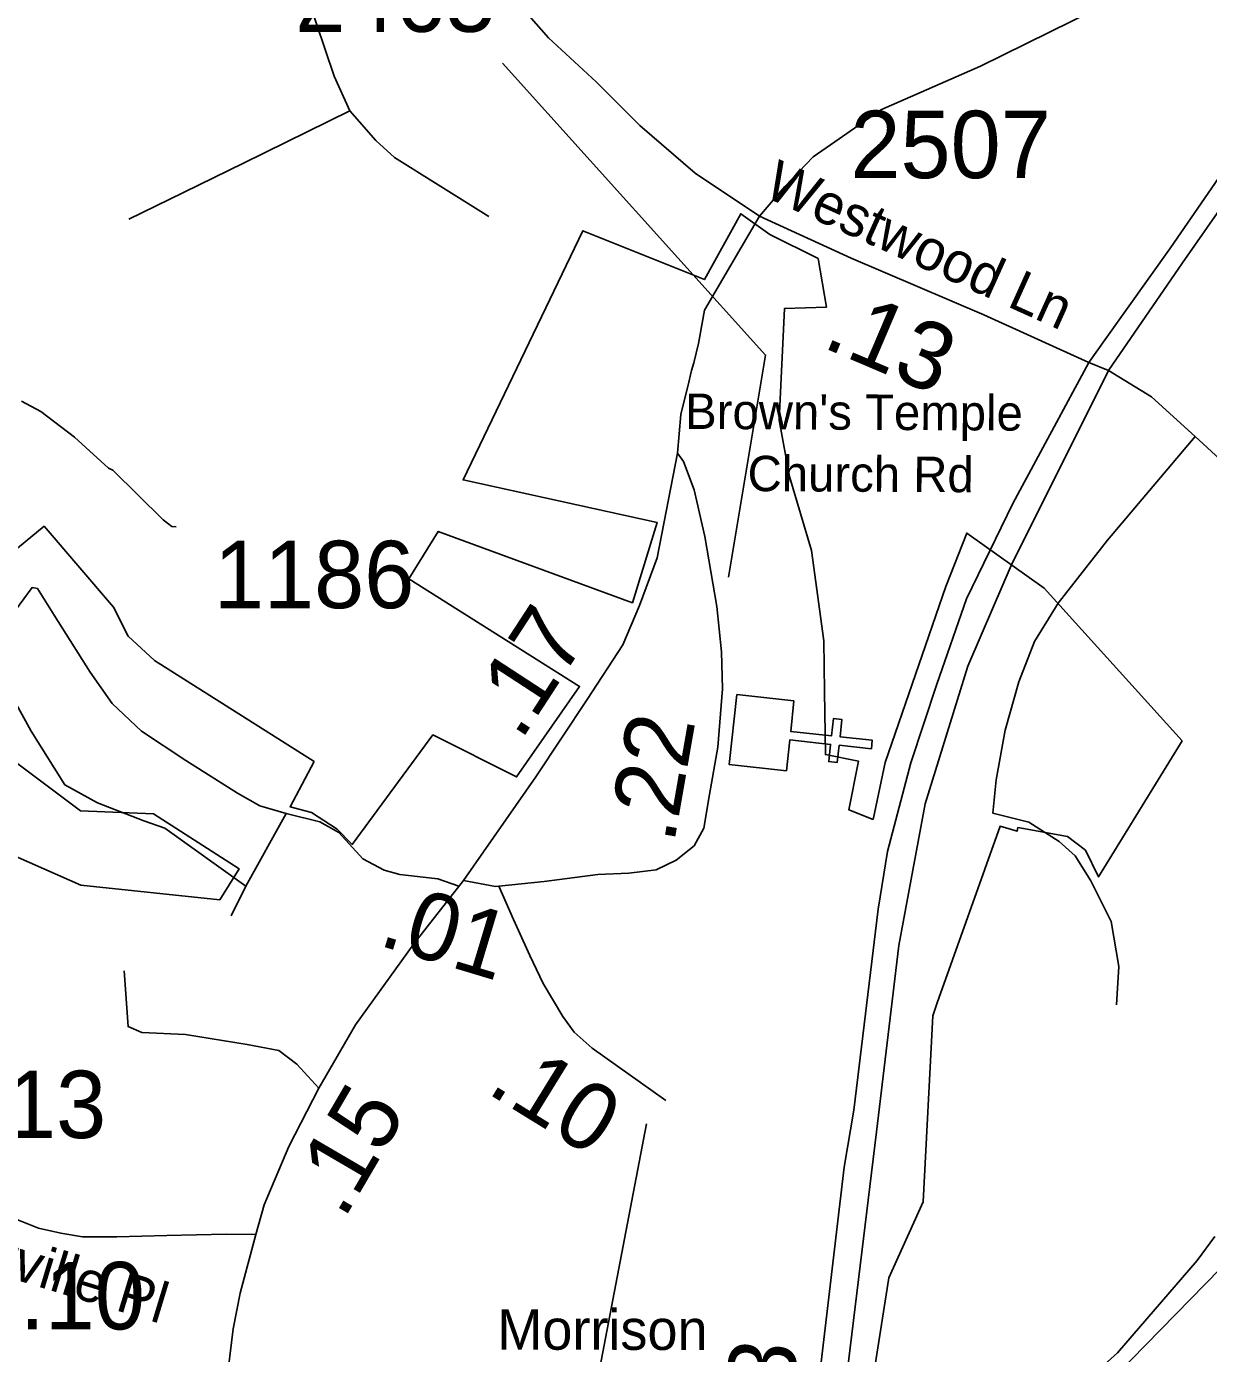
# Model space of a CAD drawing. Extents: x 1248224 to 1454986, y 825081 to 985870.
# Drawn here: x 1358551 to 1360744, y 871920 to 874381 of the extents above; entities that cross this region are included whole.
import ezdxf

# ---------------------------------------------------------------- set-up
doc = ezdxf.new("R2010")
doc.units = 0
for name, color, linetype in [('Exist Boundary Political City Limit New', 7, 'Continuous'), ('Exist Cultural Church CELL', 7, 'Continuous'), ('Exist Hydrographic Misc Water Feature', 7, 'Continuous'), ('Exist Road Non-System Type 51', 7, 'Continuous'), ('Exist Road Primary NC Divided Attributed', 7, 'Continuous'), ('Exist Road Primary NC Mileage Hundredths English Label', 7, 'Continuous'), ('Exist Road Secondary Mileage Hundredths English Label', 7, 'Continuous'), ('Exist Road Secondary Type 51 Attributed', 7, 'Continuous'), ('Exist Road Secondary Type 51 Label', 7, 'Continuous'), ('Exist Road Secondary Type 51 Number Label', 7, 'Continuous'), ('Map Preparation Boundary City Limit Buffer Line', 7, 'Continuous')]:
    doc.layers.add(name, color=color, linetype=linetype)

msp = doc.modelspace()

# ---------------------------------------------------------------- linework, layer by layer
at = {"layer": 'Exist Boundary Political City Limit New'}
for points in [[(1360054.5, 871446.8), (1360151, 872060.2), (1360214.7, 872201.1), (1360232.6, 872546.2), (1360240.5, 872570), (1360357.1, 872897.7), (1360388.6, 872888.4), (1360390.3, 872895.2), (1360482, 872879), (1360515.3, 872853.1), (1360539.6, 872803.7), (1360694.8, 873056.1), (1360439.1, 873339.3), (1360295.3, 873441.3), (1360256.3, 873342.3), (1360144.2, 873015.9), (1360121.5, 872910.4), (1360076.5, 872928.4), (1360094.5, 873018.4), (1360033, 873030.7), (1360031.2, 873147.9), (1360030, 873241.5), (1360007.1, 873409.1), (1359966.3, 873546.3), (1359947.5, 873650.6), (1359956.9, 873857.7), (1360034.8, 873860.3), (1360019.9, 873950.3), (1359930, 873995.3), (1359876.1, 874033.5), (1359808.6, 873911.5), (1359583, 874002), (1359361.1, 873539.9), (1359721, 873461), (1359675.1, 873312.2), (1359315, 873444.3), (1359260.4, 873356.3), (1359577.1, 873157.1), (1359460.1, 872989.2), (1359305.1, 873067.2), (1359155.3, 872864.2), (1359127.6, 872892.1), (1359079.6, 872923.1), (1359040, 872933.9), (1359085, 873017.9)], [(1359085, 873017.9), (1358788.9, 873205.1), (1358739.5, 873250.2), (1358712.5, 873304.2), (1358583.7, 873454.1), (1358361.4, 873271.5), (1358493.3, 873082.5), (1358535.2, 873013.5), (1358651.1, 872926.1), (1358786.9, 872920.6), (1358945.8, 872818.6), (1358909.8, 872761.6), (1358652.1, 872788.6), (1357277.8, 873394.7), (1356956.4, 872759.6)], [(1360768, 872173), (1360820.3, 872133.2), (1360517.1, 871823.4), (1360517, 871263.8), (1360089.5, 871288.2), (1360004.6, 871151.9), (1359868.9, 871149.2), (1359843.4, 870970.3), (1359784.3, 870763.3), (1359642.2, 870537.9), (1359424.2, 870316.9), (1359199.5, 870309.4), (1359142.5, 870666.1)]]:
    msp.add_lwpolyline(points, dxfattribs=at)
at = {"layer": 'Exist Cultural Church CELL'}
msp.add_lwpolyline([(1359974.8, 873130.3), (1359968.7, 873073.7), (1360044.4, 873065.5), (1360047.9, 873097.3), (1360063.8, 873095.6), (1360060.3, 873063.8), (1360120.1, 873057.3), (1360118.4, 873041.4), (1360058.6, 873047.9), (1360055.1, 873016), (1360039.2, 873017.8), (1360042.7, 873049.6), (1359967, 873057.8), (1359960.7, 873000.5), (1359854.8, 873012), (1359868.9, 873141.9)], close=True, dxfattribs=at)
at = {"layer": 'Exist Hydrographic Misc Water Feature'}
for points in [[(1358828.8, 873453.1), (1358820.8, 873453.3), (1358805, 873465.7), (1358711.1, 873557.8), (1358703.2, 873562), (1358640.5, 873619.4), (1358577.5, 873666.9), (1358542, 873685.7)], [(1360468.7, 871825.6), (1360574.8, 871921.3), (1360722.7, 872092.5), (1360755.7, 872137.1)]]:
    msp.add_lwpolyline(points, dxfattribs=at)
at = {"layer": 'Exist Road Non-System Type 51'}
for p, q in [((1359032.6, 872921.6), (1358958.3, 872786.7)), ((1358958.3, 872786.7), (1358930.9, 872731.9))]:
    msp.add_line(p, q, dxfattribs=at)
for points in [[(1359002.7, 874636.1), (1359038.3, 874536.5), (1359121.8, 874288.4), (1359151.2, 874224.5)], [(1359910.8, 874029.2), (1359791.8, 874108.8), (1359688.7, 874197.2), (1359607.7, 874278.3), (1359519.3, 874359.4), (1359437, 874453.4), (1359411.2, 874498.8), (1359385.5, 874565.2), (1359374.4, 874620.5)], [(1360617.9, 874454.3), (1360320.9, 874307.1), (1360135.8, 874226.4), (1360058.5, 874172.3), (1360010.6, 874139.1), (1359957.8, 874083.8), (1359910.8, 874029.2)], [(1359151.2, 874224.5), (1358953.6, 874127.4), (1358816.1, 874059.8), (1358741.2, 874023.3)], [(1359151.2, 874224.5), (1359199.2, 874169.5), (1359233.6, 874137.6), (1359314.6, 874087.2), (1359408.8, 874028.4)], [(1360557.9, 873742.7), (1360637.8, 873693.8), (1360719.2, 873620.7)], [(1360719.2, 873620.7), (1360556.4, 873428.5), (1360464.6, 873311.6), (1360420.8, 873240.6), (1360391.6, 873165.4), (1360366.5, 873075.6), (1360349.8, 872983.7), (1360343.7, 872921.9), (1360410.5, 872905.2), (1360466.9, 872869.7), (1360496.1, 872842.6), (1360525.3, 872796.6), (1360562.9, 872721.4), (1360577.5, 872637.9), (1360573.3, 872566.9)], [(1360719.2, 873620.7), (1360967, 873393.3), (1361163.1, 873236.6)], [(1358958.3, 872786.7), (1358807.8, 872894.3), (1358768.7, 872908), (1358682.7, 872941.2), (1358622.1, 872974.5), (1358559.6, 873074.2), (1358522.4, 873142.7), (1358495.1, 873232.6), (1358499, 873256.1), (1358561.5, 873340.2), (1358571.3, 873338.3), (1358602.6, 873289.4), (1358669, 873183.7), (1358710.1, 873125.1), (1358764.8, 873074.2), (1358846.9, 873019.4), (1358942.7, 872958.8), (1358983.7, 872935.3), (1359032.6, 872921.6)], [(1359353.1, 872786.7), (1359314, 872800.4), (1359243.7, 872808.2), (1359214.4, 872816), (1359175.3, 872837.5), (1359130.3, 872886.4), (1359095.1, 872906), (1359032.6, 872921.6)], [(1359093.3, 872412.3), (1359052.5, 872456.3), (1359019.4, 872482.1), (1358960.4, 872493.2), (1358846.3, 872511.6), (1358765.2, 872515.3), (1358739.5, 872526.3), (1358732.1, 872629.5)]]:
    msp.add_lwpolyline(points, dxfattribs=at)
at = {"layer": 'Exist Road Primary NC Divided Attributed'}
for points in [[(1361545.9, 875241.5), (1361297.2, 874876.5), (1361022.5, 874477.5), (1360673.4, 873970.4), (1360551.7, 873800.3), (1360521.9, 873757.8)], [(1360557.9, 873742.7), (1360695.3, 873942.5), (1360978.6, 874347.9), (1361172.2, 874634.2), (1361307.6, 874830.5)], [(1360521.9, 873757.8), (1360380.7, 873496.2), (1360294.9, 873319.2), (1360239.8, 873161.4), (1360191.4, 873015.3), (1360148.4, 872850.8), (1360130.7, 872743.7), (1360085.6, 872371.5), (1360067.9, 872265.5), (1360001.5, 871704.9), (1359921.7, 871095.6)], [(1359910.5, 870731), (1360006.7, 871396), (1360042.9, 871616.1), (1360061, 871783.3), (1360127.7, 872330.8), (1360169.5, 872676.4), (1360218, 872939.1), (1360297.3, 873194.3), (1360344.6, 873305.2), (1360377.7, 873381.4), (1360557.9, 873742.7)]]:
    msp.add_lwpolyline(points, dxfattribs=at)
at = {"layer": 'Exist Road Secondary Type 51 Attributed'}
for points in [[(1359758.7, 873589.8), (1359764.9, 873661.3), (1359771.5, 873689.1), (1359778, 873713), (1359784.6, 873742.9), (1359788.9, 873756.8), (1359797.6, 873792.7), (1359799.9, 873806.7), (1359804.4, 873830.6), (1359808.8, 873854.5), (1359910.8, 874029.2)], [(1359910.8, 874029.2), (1360080.7, 873950.9), (1360326.7, 873846), (1360521.9, 873757.8)], [(1360521.9, 873757.8), (1360557.9, 873742.7)], [(1359361.7, 872797.2), (1359496.2, 872989.3), (1359591.1, 873132.8), (1359657.3, 873234.3), (1359688.1, 873307.2), (1359721.2, 873395.5), (1359758.7, 873589.8)], [(1359758.7, 873589.8), (1359769.8, 873574.3), (1359789.6, 873521.3), (1359809.5, 873435.2), (1359831.5, 873305), (1359840.3, 873221.1), (1359842.5, 873152.6), (1359833.7, 873044.5), (1359818.3, 872956.4)], [(1359818.3, 872956.4), (1359807.3, 872894.4), (1359789.6, 872861.2), (1359756.5, 872834.7), (1359719, 872817.1), (1359668.3, 872810.5), (1359610.9, 872808.3), (1359511.7, 872795), (1359427.3, 872786.8)], [(1358976.4, 872140.7), (1358991.8, 872195.9), (1359038.1, 872304.1), (1359093.3, 872412.3), (1359161.7, 872529.3), (1359269.7, 872679.4), (1359361.7, 872797.2)], [(1359427.3, 872786.8), (1359421.2, 872786.2), (1359361.7, 872797.2)], [(1359427.3, 872786.8), (1359454.5, 872724.6), (1359484.6, 872658), (1359509.3, 872606.4), (1359545.8, 872545.2), (1359567.3, 872516.2), (1359600.6, 872486.1), (1359736.9, 872389.4)], [(1358976.4, 872140.7), (1358921.8, 872141.2), (1358811.5, 872138.9), (1358718.8, 872136.7), (1358654.8, 872136.7), (1358615.1, 872143.4), (1358573.2, 872152.2), (1358502.6, 872180.9), (1358454.1, 872211.8)], [(1358916.9, 871431.3), (1358919.1, 871497.5), (1358916.9, 871654.3), (1358912.5, 871744.8), (1358921.3, 871859.6), (1358934.6, 871965.6), (1358947.8, 872031.8), (1358976.4, 872140.7)]]:
    msp.add_lwpolyline(points, dxfattribs=at)
at = {"layer": 'Exist Road Secondary Type 51 Number Label'}
msp.add_line((1359701, 872345.7), (1359548.5, 871545.1), dxfattribs=at)
msp.add_lwpolyline([(1359853.5, 873359.7), (1359922.1, 873771.5), (1359434.1, 874312.8)], dxfattribs=at)
at = {"layer": 'Map Preparation Boundary City Limit Buffer Line'}
for points in [[(1360054.5, 871446.8), (1360151, 872060.2), (1360214.7, 872201.1), (1360232.6, 872546.2), (1360240.5, 872570), (1360357.1, 872897.7), (1360388.6, 872888.4), (1360390.3, 872895.2), (1360482, 872879), (1360515.3, 872853.1), (1360539.6, 872803.7), (1360694.8, 873056.1), (1360439.1, 873339.3), (1360295.3, 873441.3), (1360256.3, 873342.3), (1360144.2, 873015.9), (1360121.5, 872910.4), (1360076.5, 872928.4), (1360094.5, 873018.4), (1360033, 873030.7), (1360031.2, 873147.9), (1360030, 873241.5), (1360007.1, 873409.1), (1359966.3, 873546.3), (1359947.5, 873650.6), (1359956.9, 873857.7), (1360034.8, 873860.3), (1360019.9, 873950.3), (1359930, 873995.3), (1359876.1, 874033.5), (1359808.6, 873911.5), (1359583, 874002), (1359361.1, 873539.9), (1359721, 873461), (1359675.1, 873312.2), (1359315, 873444.3), (1359260.4, 873356.3), (1359577.1, 873157.1), (1359460.1, 872989.2), (1359305.1, 873067.2), (1359155.3, 872864.2), (1359127.6, 872892.1), (1359079.6, 872923.1), (1359040, 872933.9), (1359085, 873017.9)], [(1359085, 873017.9), (1358788.9, 873205.1), (1358739.5, 873250.2), (1358712.5, 873304.2), (1358583.7, 873454.1), (1358361.4, 873271.5), (1358493.3, 873082.5), (1358535.2, 873013.5), (1358651.1, 872926.1), (1358786.9, 872920.6), (1358945.8, 872818.6), (1358909.8, 872761.6), (1358652.1, 872788.6), (1357277.8, 873394.7), (1356956.4, 872759.6)], [(1360768, 872173), (1360820.3, 872133.2), (1360517.1, 871823.4), (1360517, 871263.8), (1360089.5, 871288.2), (1360004.6, 871151.9), (1359868.9, 871149.2), (1359843.4, 870970.3), (1359784.3, 870763.3), (1359642.2, 870537.9), (1359424.2, 870316.9), (1359199.5, 870309.4), (1359142.5, 870666.1)]]:
    msp.add_lwpolyline(points, dxfattribs=at)

# ---------------------------------------------------------------- texts
at = {"layer": 'Exist Road Primary NC Mileage Hundredths English Label'}
msp.add_text('.53', height=125, rotation=83.0892, dxfattribs=at).set_placement((1359955.7, 871705))
at = {"layer": 'Exist Road Secondary Mileage Hundredths English Label'}
for s, rotation, p in [('.13', 336.9091, (1360024.6, 873787.1)), ('.17', 56.9096, (1359468.1, 873054.5)), ('.22', 80.0811, (1359752.1, 872863.8)), ('.01', 343.2472, (1359201.3, 872677.8)), ('.10', 328.3345, (1359402.2, 872404.9)), ('.15', 59.6964, (1359139.8, 872166.9))]:
    msp.add_text(s, height=125, rotation=rotation, dxfattribs=at).set_placement(p)
msp.add_text('.10', height=125, dxfattribs=at).set_placement((1358538.6, 871964.8))
at = {"layer": 'Exist Road Secondary Type 51 Label'}
for s, height, rotation, p in [('Westwood Ln', 75, 335.7185, (1359915.6, 874066.8)), ("Brown's Temple ", 65.617, 359.6978, (1359772.8, 873634.6)), ('Church Rd', 65.62, 359.6978, (1359888.6, 873519.2)), ('Summerville Pl', 75, 343.0961, (1358159.3, 872169.6)), ('Morrison', 75, 359.9097, (1359424.4, 871927.2))]:
    msp.add_text(s, height=height, rotation=rotation, dxfattribs=at).set_placement(p)
at = {"layer": 'Exist Road Secondary Type 51 Number Label'}
for s, p in [('2465', (1359049.7, 874370.8)), ('2507', (1360079.4, 874099.5)), ('1186', (1358898.7, 873302.1)), ('1213', (1358327.2, 872319.5))]:
    msp.add_text(s, height=125, dxfattribs=at).set_placement(p)

doc.saveas('drawing.dxf')
